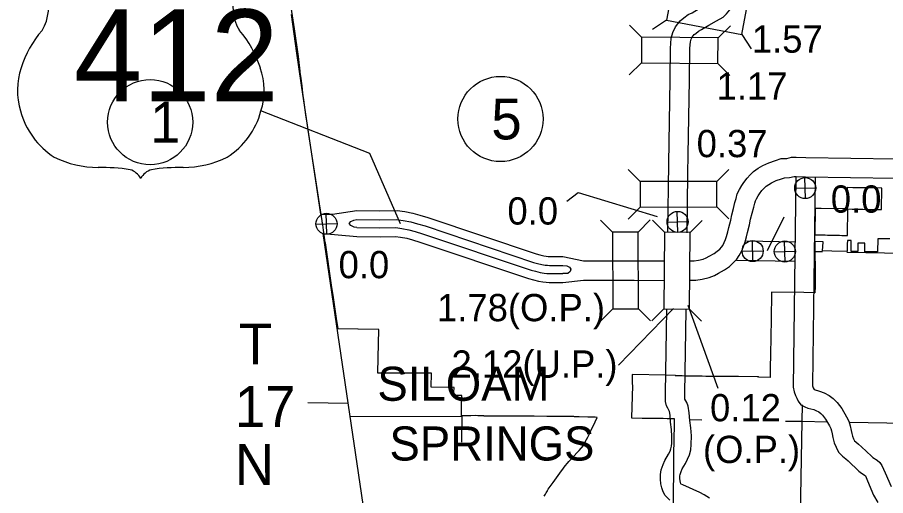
# Model space of a CAD drawing. Extents: x 77230 to 630905, y 790554 to 1662844.
# Drawn here: x 118922 to 145849, y 1511654 to 1526484 of the extents above; entities that cross this region are included whole.
import ezdxf

# ---------------------------------------------------------------- set-up
doc = ezdxf.new("R2010")
doc.units = 0
for name, color, linetype in [('Level 12', 7, 'Continuous'), ('Level 14', 7, 'Continuous'), ('Level 15', 7, 'Continuous'), ('Level 16', 7, 'Continuous'), ('Level 18', 7, 'Continuous'), ('Level 19', 7, 'Continuous'), ('Level 22', 7, 'Continuous'), ('Level 23', 7, 'Continuous'), ('Level 24', 7, 'Continuous'), ('Level 25', 7, 'Continuous'), ('Level 27', 7, 'Continuous'), ('Level 28', 7, 'Continuous'), ('Level 31', 7, 'Continuous'), ('Level 32', 7, 'Continuous'), ('Level 33', 7, 'Continuous'), ('Level 34', 7, 'Continuous')]:
    doc.layers.add(name, color=color, linetype=linetype)

msp = doc.modelspace()

# ---------------------------------------------------------------- linework, layer by layer
at = {"layer": 'Level 12'}
for points in [[(133385, 1514133), (133202, 1514133), (133140, 1514134), (132987, 1514129), (132910, 1514129), (132806, 1514127), (132695, 1514126), (132697, 1514243), (132698, 1514309), (132700, 1514437), (132699, 1514625), (132701, 1514755), (132461, 1514761), (132462, 1514863), (132465, 1515009), (132309, 1515013), (132283, 1515012), (131756, 1515020), (131761, 1515455), (131396, 1515456), (131105, 1515450), (130555, 1515449), (130100, 1515454), (130100, 1515493), (130109, 1515900), (130109, 1515926), (130127, 1516809), (129494, 1516818), (129481, 1516819), (128869, 1516828), (128822, 1517149), (128726, 1517793), (128696, 1517998), (128669, 1518181), (128475, 1519489), (128473, 1519502), (128417, 1519882), (128391, 1520053), (128382, 1520117), (128377, 1520146), (128372, 1520180), (128296, 1520698), (128264, 1520905), (127944, 1522982), (127909, 1523207), (127872, 1523462), (127808, 1523932), (127780, 1524138), (127750, 1524362), (127709, 1524658), (127692, 1524783), (127690, 1524814), (127636, 1525274), (127512, 1526124), (127322, 1527424)], [(145981, 1519615), (145603, 1519613), (145594, 1519211), (145555, 1519211), (145202, 1519218), (145204, 1519480), (144990, 1519486), (144986, 1519222), (144777, 1519226), (144783, 1519568), (144662, 1519569), (144662, 1519558), (144662, 1519548), (144661, 1519473), (144659, 1519398), (144658, 1519323), (144657, 1519243), (144657, 1519228), (144184, 1519239), (143894, 1519246), (143908, 1519515), (143907, 1519528), (143658, 1519534), (143651, 1519249), (143651, 1519247), (143662, 1518625), (143659, 1518379), (143659, 1518137), (143653, 1517940), (143313, 1517950), (142312, 1517959), (142308, 1517678), (142302, 1517385), (142296, 1517078), (142294, 1516930), (142291, 1516766), (142289, 1516632), (142288, 1516534), (142286, 1516406), (142283, 1516197), (142280, 1516035), (142273, 1515626), (142266, 1515318), (141919, 1515324), (141915, 1515324), (141908, 1515340), (141869, 1515340), (141287, 1515348), (140621, 1515347), (140506, 1515348), (140391, 1515350), (140276, 1515352), (140161, 1515354), (140044, 1515356), (139819, 1515359), (139718, 1515361), (139629, 1515362), (139538, 1515364), (139376, 1515364), (139327, 1515365), (139328, 1515382), (139033, 1515389), (137990, 1515414)], [(137990, 1515414), (137989, 1515372), (137987, 1515295), (137993, 1515135), (137996, 1515059), (137988, 1514742), (137970, 1514067), (138296, 1514061), (138492, 1514058), (138621, 1514056), (138850, 1514053), (138947, 1514051), (139073, 1514049), (139277, 1514046), (139293, 1514046), (139287, 1513760), (139287, 1513736), (139286, 1513720), (139286, 1513680), (139283, 1513569), (139281, 1513469), (139279, 1513370), (139278, 1513273), (139273, 1513057), (139272, 1513002), (139270, 1512877), (139267, 1512739), (139267, 1512706), (139255, 1511410)], [(135261, 1511639), (135296, 1511702), (135319, 1511742), (135359, 1511808), (135364, 1511816), (135386, 1511851), (135536, 1512061), (135741, 1512347), (135859, 1512508), (135913, 1512574), (135984, 1512661), (136028, 1512710), (136103, 1512791), (136274, 1512979), (136343, 1513054), (136474, 1513212), (136534, 1513324), (136613, 1513472), (136650, 1513551), (136688, 1513632), (136695, 1513647), (136837, 1513943), (136903, 1514081), (136843, 1514082), (136712, 1514086), (136685, 1514086), (136611, 1514088), (136347, 1514097), (136275, 1514100), (136201, 1514102), (136175, 1514103), (136094, 1514104), (136071, 1514104), (136015, 1514105), (135935, 1514106), (135855, 1514107), (135775, 1514108), (135695, 1514109), (135615, 1514110), (135540, 1514110), (135465, 1514111), (135372, 1514112), (135342, 1514113), (134948, 1514114), (134113, 1514118), (134040, 1514118), (133399, 1514115), (133385, 1514133)]]:
    msp.add_lwpolyline(points, dxfattribs=at)
msp.add_lwpolyline([(144664, 1519722), (144677, 1520543), (144812, 1520542), (145007, 1520538), (145143, 1520536), (145475, 1520530), (145719, 1520526), (145730, 1521193), (145484, 1521196), (145156, 1521199), (144828, 1521203), (144661, 1521204), (144654, 1520896), (144646, 1520545), (144503, 1520547), (143845, 1520558), (143665, 1520562), (143650, 1519746), (143899, 1519738), (143912, 1519738), (143971, 1519736), (144045, 1519735), (144083, 1519734), (144120, 1519733), (144170, 1519732), (144195, 1519731), (144270, 1519729), (144345, 1519728), (144420, 1519726), (144495, 1519725), (144570, 1519723)], close=True, dxfattribs=at)
at = {"layer": 'Level 14'}
for points in [[(127411, 1526569), (127580, 1525371), (127728, 1524381)], [(127728, 1524381), (128321, 1520383)], [(131116, 1501438), (128410, 1519782)]]:
    msp.add_lwpolyline(points, dxfattribs=at)
at = {"layer": 'Level 15'}
msp.add_lwpolyline([(132712, 1514138), (132711, 1514114), (132695, 1513307)], dxfattribs=at)
at = {"layer": 'Level 16'}
for points in [[(143894, 1519213), (143636, 1519219)], [(147571, 1519137), (144647, 1519198)], [(143260, 1514471), (143250, 1513959), (143157, 1508705), (143065, 1503456), (143027, 1501491)], [(129246, 1514107), (132709, 1514118)], [(139776, 1514011), (140154, 1514006)], [(142740, 1513968), (143250, 1513961), (144047, 1513947)], [(144737, 1513935), (147598, 1513885)]]:
    msp.add_lwpolyline(points, dxfattribs=at)
at = {"layer": 'Level 18'}
msp.add_lwpolyline([(129193, 1514509), (127933, 1514534)], dxfattribs=at)
at = {"layer": 'Level 19'}
for p, q in [((138280, 1525869), (137910, 1526246)), ((139053, 1526399), (138616, 1526103)), ((140656, 1525848), (141033, 1526218)), ((141386, 1525950), (141682, 1525513)), ((138273, 1525077), (137897, 1524707)), ((140649, 1525056), (141019, 1524680)), ((138234, 1521394), (137860, 1521767)), ((140610, 1521398), (140983, 1521771)), ((138235, 1520602), (137862, 1520229)), ((140611, 1520606), (140985, 1520233)), ((137383, 1519825), (137008, 1520198)), ((138175, 1519827), (138547, 1520202)), ((138993, 1519820), (138623, 1520196)), ((139785, 1519814), (140161, 1520184)), ((137389, 1517449), (137016, 1517075)), ((138181, 1517451), (138555, 1517079)), ((138974, 1517444), (138598, 1517074)), ((139766, 1517438), (140137, 1517062))]:
    msp.add_line(p, q, dxfattribs=at)
for points in [[(139053, 1526399), (141386, 1525950), (141536, 1526728), (139203, 1527177)], [(138273, 1525077), (140649, 1525056), (140656, 1525848), (138280, 1525869)], [(138235, 1520602), (140611, 1520606), (140610, 1521398), (138234, 1521394)], [(137383, 1519825), (137389, 1517449), (138181, 1517451), (138175, 1519827)], [(138993, 1519820), (138974, 1517444), (139766, 1517438), (139785, 1519814)]]:
    msp.add_lwpolyline(points, close=True, dxfattribs=at)
at = {"layer": 'Level 22'}
for points in [[(139122, 1521948), (139163, 1524544), (139181, 1525526), (139183, 1525669), (139202, 1525836), (139248, 1526013), (139334, 1526188), (139479, 1526377), (139595, 1526467), (139730, 1526568), (139846, 1526628), (140066, 1526759), (140260, 1526873), (140423, 1526990), (140487, 1527130), (140507, 1527465)], [(139727, 1522235), (139763, 1524534), (139781, 1525518), (139782, 1525631), (139793, 1525725), (139814, 1525804), (139846, 1525870), (139908, 1525950), (139958, 1525989), (140050, 1526058), (140137, 1526103), (140371, 1526242), (140606, 1526380), (140806, 1526492), (140916, 1526590), (141019, 1526722), (141067, 1526839), (141111, 1527126), (141107, 1527461)], [(139695, 1519807), (139718, 1521636), (139727, 1522235)], [(139095, 1519815), (139122, 1521947)], [(143059, 1521533), (142977, 1515017), (143009, 1514873), (143054, 1514764), (143093, 1514675), (143139, 1514583), (143223, 1514472), (143343, 1514404), (143441, 1514370), (143624, 1514321), (143689, 1514299), (143774, 1514248), (143836, 1514206), (143893, 1514149), (143989, 1514020), (144109, 1513816), (144146, 1513738), (144171, 1513665), (144191, 1513568), (144209, 1513455), (144252, 1513293), (144313, 1513160), (144390, 1513005), (144514, 1512877), (144614, 1512796), (144685, 1512728), (145018, 1512416), (145098, 1512355), (145213, 1512275), (145220, 1512269), (145290, 1512117), (145477, 1511670), (145610, 1511439)], [(143659, 1521532), (143578, 1515078), (143583, 1515055), (143606, 1514999), (143632, 1514940), (143799, 1514895), (143942, 1514846), (144097, 1514754), (144220, 1514669), (144347, 1514543), (144489, 1514353), (144639, 1514098), (144703, 1513965), (144752, 1513822), (144781, 1513675), (144796, 1513580), (144818, 1513498), (144854, 1513419), (144887, 1513355), (144920, 1513320), (145012, 1513246), (145098, 1513163), (145407, 1512874), (145452, 1512839), (145582, 1512749), (145664, 1512678), (145731, 1512592), (145839, 1512360), (146016, 1511936)], [(141538, 1519553), (143050, 1519527)], [(141229, 1518958), (143020, 1518927)], [(139152, 1511511), (139014, 1511663), (138951, 1511772), (138910, 1511892), (138879, 1512023), (138868, 1512160), (138869, 1512311), (138887, 1512459), (138951, 1512622), (139001, 1512745), (139113, 1512942), (139163, 1513033), (139190, 1513104), (139212, 1513189), (139223, 1513276), (139223, 1513483), (139207, 1513702), (139182, 1513929), (139164, 1514154), (139146, 1514263), (139137, 1514286), (139093, 1514369), (139054, 1514442), (139023, 1514577), (139023, 1514680), (139022, 1514829), (139062, 1517430)], [(140388, 1511571), (140217, 1511684), (140082, 1511752), (139561, 1511986), (139512, 1512008), (139501, 1512019), (139500, 1512021), (139488, 1512057), (139473, 1512118), (139468, 1512182), (139469, 1512271), (139474, 1512311), (139509, 1512401), (139541, 1512482), (139638, 1512651), (139708, 1512780), (139762, 1512918), (139803, 1513078), (139823, 1513239), (139824, 1513504), (139805, 1513757), (139779, 1513987), (139760, 1514226), (139727, 1514428), (139680, 1514542), (139623, 1514650), (139623, 1514683), (139622, 1514826), (139661, 1517415)]]:
    msp.add_lwpolyline(points, dxfattribs=at)
at = {"layer": 'Level 23'}
for points in [[(139795, 1518933), (139915, 1518937), (140050, 1518956), (140193, 1518990), (140285, 1519027), (140378, 1519077), (140533, 1519162), (140627, 1519230), (140702, 1519298), (140762, 1519362), (140796, 1519413), (140844, 1519502), (140882, 1519592), (140916, 1519692), (140952, 1519829), (140985, 1519964), (141044, 1520193), (141079, 1520360), (141131, 1520557), (141176, 1520744), (141210, 1520869), (141245, 1521011), (141320, 1521150), (141392, 1521270), (141449, 1521359), (141552, 1521496), (141649, 1521602), (141756, 1521706), (141896, 1521810), (142041, 1521890), (142231, 1521978), (142435, 1522049), (142607, 1522103), (142782, 1522112), (142930, 1522148), (143074, 1522152), (143372, 1522143), (147563, 1522072)], [(139795, 1518332), (139967, 1518338), (140163, 1518366), (140375, 1518417), (140538, 1518482), (140664, 1518549), (140856, 1518654), (141004, 1518763), (141123, 1518869), (141234, 1518989), (141311, 1519103), (141386, 1519244), (141443, 1519378), (141491, 1519519), (141533, 1519682), (141567, 1519817), (141628, 1520056), (141663, 1520222), (141713, 1520410), (141758, 1520596), (141790, 1520718), (141809, 1520793), (141842, 1520855), (141900, 1520952), (141942, 1521016), (142014, 1521112), (142079, 1521183), (142147, 1521248), (142222, 1521305), (142312, 1521354), (142456, 1521421), (142623, 1521479), (142714, 1521508), (142870, 1521516), (143009, 1521550), (143073, 1521551), (143359, 1521543), (147553, 1521473)], [(128321, 1520383), (128699, 1520378), (129454, 1520493)], [(129454, 1520493), (130166, 1520484), (130696, 1520495), (130935, 1520460), (131190, 1520412), (131406, 1520349), (131647, 1520278), (135015, 1519150), (135127, 1519118), (135245, 1519090), (135326, 1519076), (135379, 1519071), (135435, 1519068), (135841, 1519065), (136483, 1518936)], [(129448, 1519968), (129371, 1519978), (129267, 1520026), (129215, 1520096), (129263, 1520156), (129354, 1520200), (129451, 1520218), (130167, 1520209), (130679, 1520220), (130890, 1520189), (131126, 1520144), (131329, 1520085), (131564, 1520015), (134933, 1518888), (135057, 1518852), (135189, 1518821), (135289, 1518803), (135360, 1518796), (135427, 1518793), (135839, 1518790), (135965, 1518777), (136043, 1518738), (136083, 1518677), (136063, 1518606), (135994, 1518547), (135837, 1518540)], [(128410, 1519781), (129445, 1519693)], [(129448, 1519968), (130168, 1519959), (130663, 1519969), (130848, 1519942), (131067, 1519901), (131259, 1519845), (131489, 1519777), (134859, 1518649), (134994, 1518610), (135139, 1518576), (135256, 1518555), (135342, 1518547), (135420, 1518543), (135837, 1518540)], [(129445, 1519693), (130170, 1519684), (130646, 1519694), (130803, 1519671), (131003, 1519633), (131181, 1519581), (131406, 1519515), (134778, 1518386), (134924, 1518344), (135083, 1518306), (135219, 1518282), (135322, 1518273), (135412, 1518268), (135835, 1518265), (136478, 1518336)], [(136483, 1518936), (136731, 1518934), (138052, 1518933), (138994, 1518930)], [(136478, 1518336), (136728, 1518334), (138051, 1518333), (138980, 1518330)]]:
    msp.add_lwpolyline(points, dxfattribs=at)
at = {"layer": 'Level 24'}
msp.add_line((142693, 1520284), (142171, 1519240), dxfattribs=at)
at = {"layer": 'Level 25'}
for p, q in [((129853, 1522261), (126477, 1523581)), ((130801, 1520084), (129853, 1522261))]:
    msp.add_line(p, q, dxfattribs=at)
for centre, radius, start, end in [((118502, 1526798), 1387, 328.8105, 21.2108), ((126995, 1526798), 1387, 158.7892, 211.1895), ((122129, 1523955), 3236, 138.9565, 162.6913), ((123368, 1523955), 3236, 17.3087, 41.0435), ((121061, 1524220), 2138, 160.9576, 197.3819), ((124436, 1524220), 2138, 342.6181, 19.0424), ((121409, 1524226), 2474, 195.1074, 237.1312), ((124088, 1524226), 2474, 302.8688, 344.8926), ((121455, 1525005), 3177, 244.0771, 269.5779), ((124042, 1525005), 3177, 270.4221, 295.9229), ((121529, 1516009), 5820, 81.1942, 90.9539), ((122256, 1521227), 558, 28.0342, 72.9864), ((123241, 1521227), 558, 107.0136, 151.9658), ((123969, 1516009), 5820, 89.0461, 98.8058)]:
    msp.add_arc(centre, radius, start, end, dxfattribs=at)
at = {"layer": 'Level 32'}
for p, q in [((137562, 1515695), (139268, 1517460)), ((140651, 1514973), (139727, 1517547))]:
    msp.add_line(p, q, dxfattribs=at)
msp.add_lwpolyline([(135965, 1520785), (136317, 1521053), (138765, 1520309)], dxfattribs=at)
at = {"layer": 'Level 33'}
for centre in [(133904, 1523333), (123039, 1523233)]:
    msp.add_circle(centre, 1320, dxfattribs=at)
at = {"layer": 'Level 34'}
for p, q in [((143362, 1520865), (143347, 1521516)), ((143029, 1521183), (143680, 1521198)), ((128516, 1519758), (128501, 1520409)), ((139404, 1519817), (139389, 1520468)), ((128183, 1520076), (128834, 1520091)), ((139071, 1520135), (139722, 1520150)), ((141732, 1518913), (141717, 1519564)), ((142730, 1518898), (142715, 1519549)), ((141399, 1519231), (142050, 1519246)), ((142397, 1519216), (143048, 1519231))]:
    msp.add_line(p, q, dxfattribs=at)
for centre in [(143354, 1521191), (128509, 1520083), (139397, 1520143), (141725, 1519238), (142723, 1519224)]:
    msp.add_circle(centre, 326, dxfattribs=at)

# ---------------------------------------------------------------- texts
at = {"layer": 'Level 25'}
msp.add_text('412', height=2851.2, dxfattribs=at).set_placement((120673, 1523877))
at = {"layer": 'Level 27'}
for s, p in [('SILOAM', (130087, 1514595)), ('SPRINGS', (130461, 1512743))]:
    msp.add_text(s, height=1056, dxfattribs=at).set_placement(p)
at = {"layer": 'Level 28'}
for s, height, p in [('T', 1267, (125791, 1515723)), ('17', 1267.2, (125665, 1513783)), ('N', 1267, (125663, 1511986))]:
    msp.add_text(s, height=height, dxfattribs=at).set_placement(p)
at = {"layer": 'Level 31'}
for p in [(144148, 1520429), (134120, 1520059), (128884, 1518395)]:
    msp.add_text('0.0', height=844.8, dxfattribs=at).set_placement(p)
at = {"layer": 'Level 32'}
for s, p in [('1.57', (141699, 1525389)), ('1.17', (140607, 1523930)), ('0.37', (139988, 1522149)), ('1.78(O.P.)', (131936, 1517062)), ('2.12(U.P.)', (132386, 1515312)), ('0.12', (140403, 1513959)), ('(O.P.)', (140184, 1512666))]:
    msp.add_text(s, height=844.8, dxfattribs=at).set_placement(p)
at = {"layer": 'Level 33'}
for s, p in [('1', (123039, 1522599)), ('5', (133620, 1522700))]:
    msp.add_text(s, height=1267, dxfattribs=at).set_placement(p)

doc.saveas('drawing.dxf')
